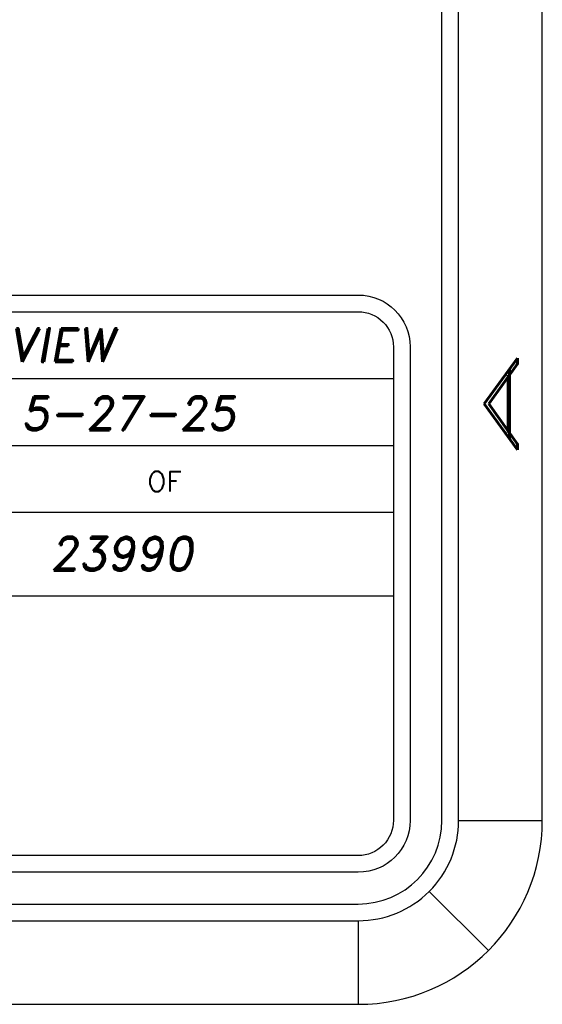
# Model space of a CAD drawing. Header units: inches. Extents: x 220 to 877, y 4 to 174.
# Tile 501 of 656: x 615.4 to 616.96, y 37.75 to 40.7. Entities that reach past the tile are written whole.
import ezdxf
from ezdxf.enums import TextEntityAlignment as Align

# ---------------------------------------------------------------- set-up
doc = ezdxf.new("R2010")
doc.units = ezdxf.units.IN
doc.header["$LTSCALE"] = 0.5
doc.header["$MEASUREMENT"] = 0
doc.layers.add('SID-M-D', color=42, linetype='Continuous')
doc.layers.add('SID-M-S', color=105, linetype='Continuous')
doc.styles.add('PTI', font='romand.shx', dxfattribs={"oblique": 10})
doc.styles.add('R', font='ROMAND.SHX')
doc.styles.add('ROMANS', font='ROMANS.shx', dxfattribs={"height": 0.125})

# ---------------------------------------------------------------- blocks, each defined once
blk = doc.blocks.new('*U9')
at = {"layer": 'SID-M-S'}
for p, q in [((0.2499999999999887, 6.661338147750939e-16), (0.2499999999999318, 21.99999999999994)), ((0.3, 6.661338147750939e-16), (0.299999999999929, 21.99999999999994)), ((0.55, 6.661338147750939e-16), (0.549999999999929, 21.99999999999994)), ((0.3, 6.661338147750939e-16), (0.55, 6.661338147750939e-16)), ((0.2121320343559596, -0.2121320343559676), (0.3889087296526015, -0.3889087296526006)), ((-34.00000000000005, -0.2500000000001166), (-1.13242748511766e-14, -0.2499999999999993)), ((-34.00000000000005, -0.3000000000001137), (-1.13242748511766e-14, -0.3)), ((-1.13242748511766e-14, -0.3), (2.886579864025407e-15, -0.55)), ((-34.00000000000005, -0.550000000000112), (2.886579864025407e-15, -0.55))]:
    blk.add_line(p, q, dxfattribs=at)
for centre, radius, start, end in [((0, 0), 0.3, 269.9999999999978, 1.272221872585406e-13), ((-1.143529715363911e-14, 6.661338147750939e-16), 0.25, 270, 0), ((1.110223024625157e-15, -1.110223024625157e-15), 0.5499999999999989, 270.0000000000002, 1.850504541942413e-13)]:
    blk.add_arc(centre, radius, start, end, dxfattribs=at)
at = {"layer": 'SID-M-D', "style": 'R', "width": 4}
blk.add_text('A', height=0.09999999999, rotation=90, dxfattribs=at).set_placement((0.4762159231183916, 1.074295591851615))
blk = doc.blocks.new('JM_TITTLE_BOX_SID')
at = {"layer": 'SID-M-S'}
for p, q in [((-6.604933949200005, 1.32165344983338), (0.1049989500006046, 1.32165344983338)), ((-6.604933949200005, 1.121655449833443), (0.1049989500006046, 1.121655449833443)), ((-6.604933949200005, 0.9216574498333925), (0.1049989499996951, 0.9216574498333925)), ((-4.43498749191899, 0.6716599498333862), (0.1049989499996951, 0.6716599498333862))]:
    blk.add_line(p, q, dxfattribs=at)
for points in [[(1.261213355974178e-13, -0.1549984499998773), (-6.499934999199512, -0.1549984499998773, -0.414213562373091), (-6.654933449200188, 1.163513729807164e-13), (-6.654933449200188, 1.416652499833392, -0.4142135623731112), (-6.499934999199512, 1.571650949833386), (1.261213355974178e-13, 1.571650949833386, -0.4142135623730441), (0.1549984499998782, 1.416652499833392), (0.1549984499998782, 1.163513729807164e-13, -0.4142135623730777)], [(1.261213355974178e-13, -0.1049989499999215), (-6.499934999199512, -0.1049989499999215, -0.4142135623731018), (-6.604933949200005, 1.163513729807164e-13), (-6.604933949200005, 1.416652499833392, -0.4142135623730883), (-6.499934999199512, 1.52165144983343), (1.261213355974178e-13, 1.52165144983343, -0.414213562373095), (0.1049989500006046, 1.416652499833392), (0.1049989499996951, 1.163513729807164e-13, -0.414213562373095)]]:
    blk.add_lwpolyline(points, format="xyb", close=True, dxfattribs=at)
at = {"layer": 'SID-M-D', "style": 'ROMANS'}
blk.add_text('OF', height=0.0599994, dxfattribs=at).set_placement((-0.6304765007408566, 0.9841196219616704))
at = {"layer": 'SID-M-D', "style": 'PTI', "oblique": 10}
for tag, p in [('CUSTOMER', (-5.990553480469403, 1.371591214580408)), ('DIEDATAINFO', (-2.18746001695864, 1.371591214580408)), ('PARTDESCRIPTION', (-5.966376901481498, 1.169693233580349)), ('00-00-00', (-1.009105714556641, 1.167793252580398)), ('PARTNUMBER', (-5.81595049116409, 0.9696952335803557)), ('REV', (-3.360356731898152, 0.9696952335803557)), ('SCALE', (-2.520436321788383, 0.9677952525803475)), ('SH', (-0.8571950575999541, 0.9677952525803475)), ('SHX', (-0.4057438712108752, 0.9677952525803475)), ('WTD', (-3.839149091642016, 0.7480887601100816)), ('TOOL', (-2.472915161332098, 0.7480887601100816)), ('JOB', (-0.9225366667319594, 0.7480887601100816))]:
    blk.add_attdef(tag, p, '', height=0.09999900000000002, dxfattribs=at)
blk.add_attdef('BUILT', text='', height=0.2499630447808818, dxfattribs=at).set_placement((-2.336101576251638, 0.2076912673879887), align=Align.CENTER)

msp = doc.modelspace()

# ---------------------------------------------------------------- block references
at = {"layer": 'SID-M-D'}
msp.add_blockref('*U9', (616.4107340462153, 38.30166505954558), dxfattribs=at)
at = {"layer": 'SID-M-S'}
ref = msp.add_blockref('JM_TITTLE_BOX_SID', (616.4107340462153, 38.30166505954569), dxfattribs=at)
ref.add_attrib('00-00-00', '5-27-25', (615.4016283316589, 39.46945831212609), dxfattribs={"layer": 'SID-M-D', "height": 0.09999900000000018, "style": 'PTI', "oblique": 10})
ref.add_attrib('JOB', '23990', (615.4881973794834, 39.04975381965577), dxfattribs={"layer": 'SID-M-D', "height": 0.09999900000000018, "style": 'PTI', "oblique": 10})
ref.add_attrib('DIEDATAINFO', 'SIDE ELEVATION VIEW', (614.2232740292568, 39.6732562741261), dxfattribs={"layer": 'SID-M-D', "height": 0.09999900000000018, "style": 'PTI', "oblique": 10})

doc.saveas('drawing.dxf')
